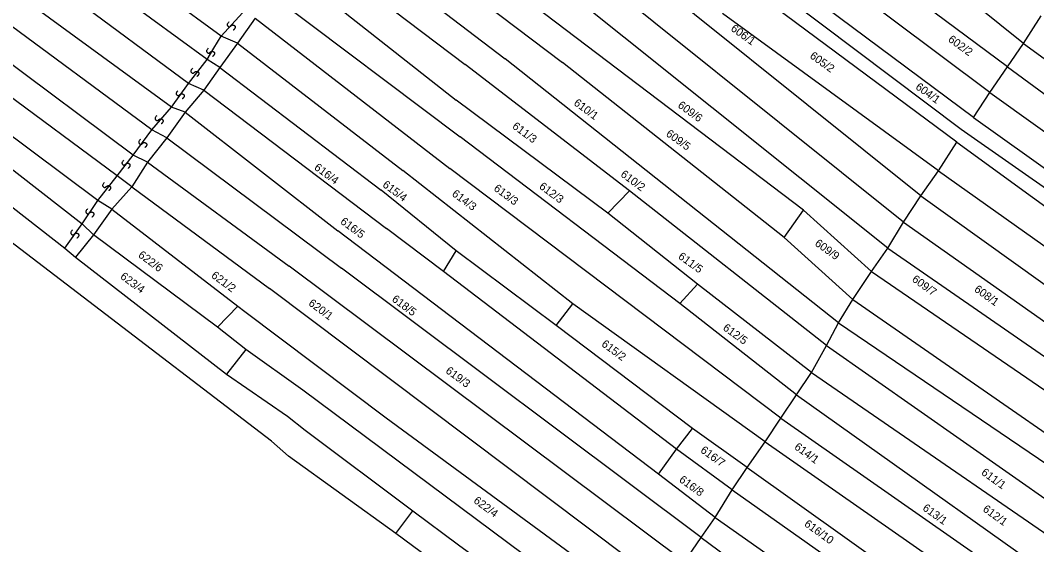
# Model space of a CAD drawing. Extents: x -581999 to -572728, y -1219553 to -1212032.
# Drawn here: x -577300.4 to -577046.4, y -1214814.4 to -1214683.3 of the extents above; entities that cross this region are included whole.
import ezdxf

# ---------------------------------------------------------------- set-up
doc = ezdxf.new("R2010")
doc.units = 0
for name, color, linetype in [('Vrstva 1', 7, 'Continuous'), ('Vrstva 2', 7, 'Continuous'), ('Vrstva 4', 7, 'Continuous'), ('Vrstva 6', 7, 'Continuous')]:
    doc.layers.add(name, color=color, linetype=linetype)

msp = doc.modelspace()

# ---------------------------------------------------------------- linework, layer by layer
at = {"layer": 'Vrstva 1'}
for p, q in [((-577250.174, -1214687.3), (-577454.627, -1214537.038)), ((-577253.702, -1214693.08), (-577459.151, -1214542.716)), ((-577258.313, -1214699.069), (-577462.971, -1214547.742)), ((-577262.569, -1214705.057), (-577467.937, -1214555.011)), ((-577267.535, -1214710.713), (-577471.446, -1214560.067)), ((-577272.146, -1214717.034), (-577474.321, -1214566.323)), ((-577276.161, -1214722.172), (-577478.223, -1214572.977)), ((-577281.013, -1214728.346), (-577481.593, -1214578.496)), ((-577191.284, -1214615.55), (-577065.274, -1214710.541)), ((-577246.058, -1214689.011), (-577250.174, -1214687.3)), ((-577250.51, -1214695.076), (-577253.702, -1214693.08)), ((-577250.51, -1214695.076), (-577210.176, -1214725.752)), ((-577254.515, -1214700.77), (-577258.313, -1214699.069)), ((-577259.207, -1214706.251), (-577262.569, -1214705.057)), ((-577314.667, -1214711.04), (-577284.909, -1214734.179)), ((-577263.748, -1214712.68), (-577267.535, -1214710.713)), ((-577065.274, -1214710.541), (-576943.969, -1214795.379)), ((-577070.932, -1214720.95), (-577066.387, -1214713.741)), ((-577268.598, -1214718.792), (-577272.146, -1214717.034)), ((-577075.315, -1214727.217), (-577070.932, -1214720.95)), ((-577272.517, -1214724.909), (-577276.161, -1214722.172)), ((-577277.519, -1214730.545), (-577281.013, -1214728.346)), ((-577284.909, -1214734.179), (-577282.037, -1214736.912)), ((-577206.547, -1214811.551), (-577202.259, -1214805.92))]:
    msp.add_line(p, q, dxfattribs=at)
for points in [[(-576999.755, -1214963.615), (-577072.017, -1214911.825), (-577165.251, -1214842.123), (-577206.547, -1214811.551), (-577233.323, -1214792.226), (-577237.626, -1214788.477), (-577331.821, -1214716.515), (-577410.832, -1214655.433), (-577446.402, -1214630.578), (-577489.941, -1214600.721)], [(-577049.661, -1214689.077), (-577125.314, -1214628.254)], [(-577053.701, -1214694.938), (-577136.312, -1214633.563)], [(-577058.086, -1214701.362), (-577144.115, -1214636.89)], [(-577062.16, -1214707.631), (-577139.236, -1214650.19)], [(-577219.047, -1214652.877), (-577164.908, -1214693.88)], [(-577223.897, -1214658.832), (-577179.208, -1214692.919)], [(-577079.7, -1214733.798), (-577173.006, -1214658.877)], [(-577075.315, -1214727.217), (-577160.362, -1214658.983)], [(-577228.435, -1214664.63), (-577189.2, -1214694.359)], [(-577232.819, -1214670.588), (-577191.421, -1214703.301)], [(-577083.62, -1214740.224), (-577171.581, -1214669.881)], [(-577066.387, -1214713.741), (-577119.273, -1214674.449)], [(-577237.207, -1214677.176), (-577190.483, -1214712.437)], [(-577104.63, -1214730.744), (-577176.933, -1214675.904)], [(-577241.673, -1214682.738), (-577246.058, -1214689.011)], [(-577241.673, -1214682.738), (-577193.003, -1214720.312)], [(-577070.932, -1214720.95), (-577124.863, -1214681.597)], [(-577049.661, -1214689.077), (-577045.273, -1214682.181)], [(-577246.058, -1214689.011), (-577250.51, -1214695.076)], [(-577246.058, -1214689.011), (-577204.819, -1214720.893)], [(-577053.701, -1214694.938), (-577049.661, -1214689.077)], [(-577049.661, -1214689.077), (-576967.32, -1214749.035)], [(-577095.942, -1214758.931), (-577179.208, -1214692.919)], [(-577250.51, -1214695.076), (-577254.515, -1214700.77)], [(-577148.157, -1214725.96), (-577189.2, -1214694.359)], [(-577109.499, -1214737.588), (-577164.908, -1214693.88)], [(-577058.086, -1214701.362), (-577053.701, -1214694.938)], [(-577053.701, -1214694.938), (-576965.389, -1214759.753)], [(-577254.515, -1214700.77), (-577259.207, -1214706.251)], [(-577254.515, -1214700.77), (-577208.878, -1214735.369)], [(-577153.516, -1214731.494), (-577191.421, -1214703.301)], [(-577062.16, -1214707.631), (-577058.086, -1214701.362)], [(-577058.086, -1214701.362), (-576975.301, -1214760.62)], [(-577259.207, -1214706.251), (-577263.748, -1214712.68)], [(-577259.207, -1214706.251), (-577221.028, -1214735.949)], [(-577062.16, -1214707.631), (-576963.673, -1214777.823)], [(-577324.672, -1214712.652), (-577289.274, -1214740.23)], [(-577263.748, -1214712.68), (-577268.598, -1214718.792)], [(-577263.748, -1214712.68), (-577220.076, -1214745.234)], [(-577135.544, -1214754.106), (-577190.483, -1214712.437)], [(-577066.387, -1214713.741), (-576973.603, -1214781.208)], [(-577268.598, -1214718.792), (-577272.517, -1214724.909)], [(-577268.598, -1214718.792), (-577233.219, -1214744.792)], [(-577162.288, -1214754.184), (-577204.819, -1214720.893)], [(-577110.364, -1214782.755), (-577193.003, -1214720.312)], [(-577070.932, -1214720.95), (-576977.809, -1214786.986)], [(-577272.517, -1214724.909), (-577277.519, -1214730.545)], [(-577272.517, -1214724.909), (-577238.08, -1214750.332)], [(-577191.473, -1214740.943), (-577210.176, -1214725.752)], [(-577153.516, -1214731.494), (-577148.157, -1214725.96)], [(-577098.925, -1214764.578), (-577148.157, -1214725.96)], [(-577079.7, -1214733.798), (-577075.315, -1214727.217)], [(-577075.315, -1214727.217), (-576990.66, -1214787.831)], [(-577277.519, -1214730.545), (-577282.037, -1214736.912)], [(-577277.519, -1214730.545), (-577246.028, -1214754.734)], [(-577131.189, -1214749.242), (-577153.516, -1214731.494)], [(-577109.499, -1214737.588), (-577104.63, -1214730.744)], [(-577087.639, -1214746.082), (-577104.63, -1214730.744)], [(-577083.62, -1214740.224), (-577079.7, -1214733.798)], [(-577079.7, -1214733.798), (-576994.094, -1214794.061), (-576993.578, -1214794.44)], [(-577140.931, -1214796.715), (-577221.028, -1214735.949)], [(-577194.639, -1214746.129), (-577208.878, -1214735.369)], [(-577282.037, -1214736.912), (-577286.573, -1214742.553)], [(-577251.058, -1214759.985), (-577282.037, -1214736.912)], [(-577092.337, -1214753.133), (-577109.499, -1214737.588)], [(-577289.274, -1214740.23), (-577286.573, -1214742.553)], [(-577194.639, -1214746.129), (-577191.473, -1214740.943)], [(-577166.48, -1214759.558), (-577191.473, -1214740.943)], [(-577087.639, -1214746.082), (-577083.62, -1214740.224)], [(-577083.62, -1214740.224), (-576997.44, -1214799.811)], [(-577286.573, -1214742.553), (-577248.841, -1214771.727)], [(-577134.417, -1214818.696), (-577233.219, -1214744.792)], [(-577130.191, -1214812.588), (-577220.076, -1214745.234)], [(-577136.414, -1214790.486), (-577194.639, -1214746.129)], [(-577092.337, -1214753.133), (-577087.639, -1214746.082)], [(-577087.639, -1214746.082), (-576997.91, -1214807.563)], [(-577135.544, -1214754.106), (-577131.189, -1214749.242)], [(-577102.691, -1214771.32), (-577131.189, -1214749.242)], [(-577138.645, -1214825.118), (-577238.08, -1214750.332)], [(-577166.48, -1214759.558), (-577162.288, -1214754.184)], [(-577114.278, -1214788.708), (-577162.288, -1214754.184)], [(-577106.449, -1214776.959), (-577135.544, -1214754.106)], [(-577095.942, -1214758.931), (-577092.337, -1214753.133)], [(-577092.337, -1214753.133), (-577004.129, -1214814.264)], [(-577246.028, -1214754.734), (-577251.058, -1214759.985)], [(-577246.028, -1214754.734), (-577244.295, -1214756.102), (-577208.933, -1214782.691), (-577142.844, -1214831.269)], [(-577132.404, -1214785.326), (-577166.48, -1214759.558)], [(-577098.925, -1214764.578), (-577095.942, -1214758.931)], [(-577095.942, -1214758.931), (-577007.877, -1214818.64)], [(-577244.025, -1214765.608), (-577251.058, -1214759.985)], [(-577102.691, -1214771.32), (-577098.925, -1214764.578)], [(-577098.925, -1214764.578), (-577019.051, -1214820.567), (-577018.3, -1214820.84)], [(-577244.025, -1214765.608), (-577248.841, -1214771.727)], [(-577146.856, -1214837.461), (-577229.767, -1214775.79), (-577244.025, -1214765.608)], [(-577248.841, -1214771.727), (-577233.626, -1214782.288), (-577229.149, -1214785.788), (-577202.259, -1214805.92), (-577190.866, -1214814.431), (-577151.177, -1214843.41)], [(-577106.449, -1214776.959), (-577102.691, -1214771.32)], [(-577102.691, -1214771.32), (-577022.784, -1214826.358), (-577022.343, -1214826.496)], [(-577110.364, -1214782.755), (-577106.449, -1214776.959)], [(-577106.449, -1214776.959), (-577027.214, -1214833.201)], [(-577114.278, -1214788.708), (-577110.364, -1214782.755)], [(-577110.364, -1214782.755), (-577017.985, -1214847.283)], [(-577136.414, -1214790.486), (-577132.404, -1214785.326)], [(-577118.758, -1214795.043), (-577132.404, -1214785.326)], [(-577118.758, -1214795.043), (-577114.278, -1214788.708)], [(-577114.278, -1214788.708), (-577018.202, -1214855.773)], [(-577140.931, -1214796.715), (-577136.414, -1214790.486)], [(-577122.516, -1214800.682), (-577136.414, -1214790.486)], [(-577122.516, -1214800.682), (-577118.758, -1214795.043)], [(-577118.758, -1214795.043), (-577069.339, -1214830.319), (-577030.57, -1214857.707)], [(-577126.747, -1214807.577), (-577140.931, -1214796.715)], [(-577126.747, -1214807.577), (-577122.516, -1214800.682)], [(-577122.516, -1214800.682), (-577072.483, -1214835.95), (-577032.169, -1214864.773)], [(-577130.191, -1214812.588), (-577126.747, -1214807.577)], [(-577126.747, -1214807.577), (-577079.792, -1214840.655)], [(-577134.417, -1214818.696), (-577130.191, -1214812.588)], [(-577130.191, -1214812.588), (-577084.346, -1214846.545)]]:
    msp.add_lwpolyline(points, dxfattribs=at)
at = {"layer": 'Vrstva 4'}
for p, q in [((-577250.174, -1214687.3), (-577244.835, -1214681.436)), ((-577252.006, -1214690.307), (-577250.174, -1214687.3)), ((-577262.569, -1214705.057), (-577258.313, -1214699.069)), ((-577267.535, -1214710.713), (-577262.569, -1214705.057)), ((-577272.146, -1214717.034), (-577267.535, -1214710.713)), ((-577276.161, -1214722.172), (-577272.146, -1214717.034)), ((-577281.013, -1214728.346), (-577276.161, -1214722.172)), ((-577284.909, -1214734.179), (-577281.013, -1214728.346)), ((-577289.274, -1214740.23), (-577284.909, -1214734.179))]:
    msp.add_line(p, q, dxfattribs=at)
msp.add_lwpolyline([(-577258.313, -1214699.069), (-577253.702, -1214693.08), (-577252.006, -1214690.307)], dxfattribs=at)
at = {"layer": 'Vrstva 6'}
for points in [[(-577248.246, -1214683.712), (-577248.833, -1214684.334), (-577248.378, -1214684.943), (-577247.972, -1214684.931), (-577247.686, -1214684.626), (-577247.38, -1214684.472), (-577247.08, -1214684.488), (-577246.873, -1214684.59), (-577246.697, -1214684.793), (-577246.652, -1214685.157), (-577246.987, -1214685.669), (-577247.145, -1214685.761)], [(-577253.407, -1214690.291), (-577253.994, -1214690.913), (-577253.539, -1214691.522), (-577253.133, -1214691.51), (-577252.847, -1214691.205), (-577252.541, -1214691.051), (-577252.241, -1214691.067), (-577252.034, -1214691.169), (-577251.858, -1214691.372), (-577251.813, -1214691.736), (-577252.148, -1214692.248), (-577252.306, -1214692.34)], [(-577257.34, -1214695.307), (-577257.927, -1214695.929), (-577257.472, -1214696.538), (-577257.066, -1214696.526), (-577256.78, -1214696.221), (-577256.474, -1214696.067), (-577256.174, -1214696.083), (-577255.967, -1214696.185), (-577255.791, -1214696.388), (-577255.746, -1214696.752), (-577256.081, -1214697.264), (-577256.239, -1214697.356)], [(-577260.996, -1214700.912), (-577261.583, -1214701.534), (-577261.128, -1214702.143), (-577260.722, -1214702.131), (-577260.436, -1214701.826), (-577260.13, -1214701.672), (-577259.83, -1214701.688), (-577259.623, -1214701.79), (-577259.447, -1214701.993), (-577259.402, -1214702.357), (-577259.737, -1214702.869), (-577259.895, -1214702.961)], [(-577266.264, -1214707.164), (-577266.851, -1214707.786), (-577266.396, -1214708.395), (-577265.99, -1214708.383), (-577265.704, -1214708.078), (-577265.398, -1214707.924), (-577265.098, -1214707.94), (-577264.891, -1214708.042), (-577264.715, -1214708.245), (-577264.67, -1214708.609), (-577265.005, -1214709.121), (-577265.163, -1214709.213)], [(-577270.35, -1214713.092), (-577270.937, -1214713.714), (-577270.482, -1214714.323), (-577270.076, -1214714.311), (-577269.79, -1214714.006), (-577269.484, -1214713.852), (-577269.184, -1214713.868), (-577268.977, -1214713.97), (-577268.801, -1214714.173), (-577268.756, -1214714.537), (-577269.091, -1214715.049), (-577269.249, -1214715.141)], [(-577274.544, -1214718.266), (-577275.131, -1214718.888), (-577274.676, -1214719.497), (-577274.27, -1214719.485), (-577273.984, -1214719.18), (-577273.678, -1214719.026), (-577273.378, -1214719.042), (-577273.171, -1214719.144), (-577272.995, -1214719.347), (-577272.95, -1214719.711), (-577273.285, -1214720.223), (-577273.443, -1214720.315)], [(-577279.382, -1214723.871), (-577279.969, -1214724.493), (-577279.514, -1214725.102), (-577279.108, -1214725.09), (-577278.822, -1214724.785), (-577278.516, -1214724.631), (-577278.216, -1214724.647), (-577278.009, -1214724.749), (-577277.833, -1214724.952), (-577277.788, -1214725.316), (-577278.123, -1214725.828), (-577278.281, -1214725.92)], [(-577283.576, -1214730.446), (-577284.163, -1214731.068), (-577283.708, -1214731.677), (-577283.302, -1214731.665), (-577283.016, -1214731.36), (-577282.71, -1214731.206), (-577282.41, -1214731.222), (-577282.203, -1214731.324), (-577282.027, -1214731.527), (-577281.982, -1214731.891), (-577282.317, -1214732.403), (-577282.475, -1214732.495)], [(-577287.339, -1214735.728), (-577287.926, -1214736.35), (-577287.471, -1214736.959), (-577287.065, -1214736.947), (-577286.779, -1214736.642), (-577286.473, -1214736.488), (-577286.173, -1214736.504), (-577285.966, -1214736.606), (-577285.79, -1214736.809), (-577285.745, -1214737.173), (-577286.08, -1214737.685), (-577286.238, -1214737.777)]]:
    msp.add_open_spline(points, degree=2, dxfattribs=at)

# ---------------------------------------------------------------- texts
at = {"layer": 'Vrstva 2'}
for s, rotation, p in [('606/1', 324.13776, (-577123.011, -1214685.744)), ('602/2', 324.13776, (-577068.704, -1214688.456)), ('605/2', 324.13776, (-577103.255, -1214692.575)), ('604/1', 324.13776, (-577076.838, -1214700.336)), ('610/1', 323.42903, (-577162.244, -1214704.325)), ('609/6', 324.13776, (-577136.24, -1214704.93)), ('611/3', 323.42903, (-577177.596, -1214710.154)), ('609/5', 324.13776, (-577139.196, -1214712.047)), ('616/4', 323.42903, (-577227.104, -1214720.459)), ('610/2', 323.42903, (-577150.535, -1214722.171)), ('615/4', 323.42903, (-577210.032, -1214724.765)), ('612/3', 323.42903, (-577170.892, -1214725.186)), ('614/3', 323.42903, (-577192.68, -1214727.036)), ('613/3', 323.42903, (-577182.238, -1214725.686)), ('616/5', 323.42903, (-577220.573, -1214733.966)), ('609/9', 324.13776, (-577102, -1214739.44)), ('622/6', 323.42903, (-577271.074, -1214742.334)), ('611/5', 324.13776, (-577136.137, -1214742.709)), ('623/4', 323.42903, (-577275.565, -1214747.693)), ('621/2', 323.42903, (-577252.825, -1214747.436)), ('609/7', 324.13776, (-577077.72, -1214748.416)), ('608/1', 324.13776, (-577062.171, -1214750.911)), ('620/1', 323.42903, (-577228.529, -1214754.38)), ('618/5', 323.42903, (-577207.688, -1214753.376)), ('612/5', 324.13776, (-577124.972, -1214760.558)), ('615/2', 323.42903, (-577155.31, -1214764.58)), ('619/3', 323.42903, (-577194.262, -1214771.26)), ('616/7', 324.13776, (-577130.586, -1214791.132)), ('614/1', 324.13776, (-577107.117, -1214790.322)), ('616/8', 324.13776, (-577135.914, -1214798.504)), ('611/1', 324.13776, (-577060.409, -1214796.697)), ('622/4', 323.42903, (-577187.281, -1214803.707)), ('613/1', 324.13776, (-577075.066, -1214805.59)), ('612/1', 324.13776, (-577060.032, -1214805.856)), ('616/10', 324.13776, (-577104.645, -1214809.566))]:
    msp.add_text(s, height=2, rotation=rotation, dxfattribs=at).set_placement(p)

doc.saveas('drawing.dxf')
